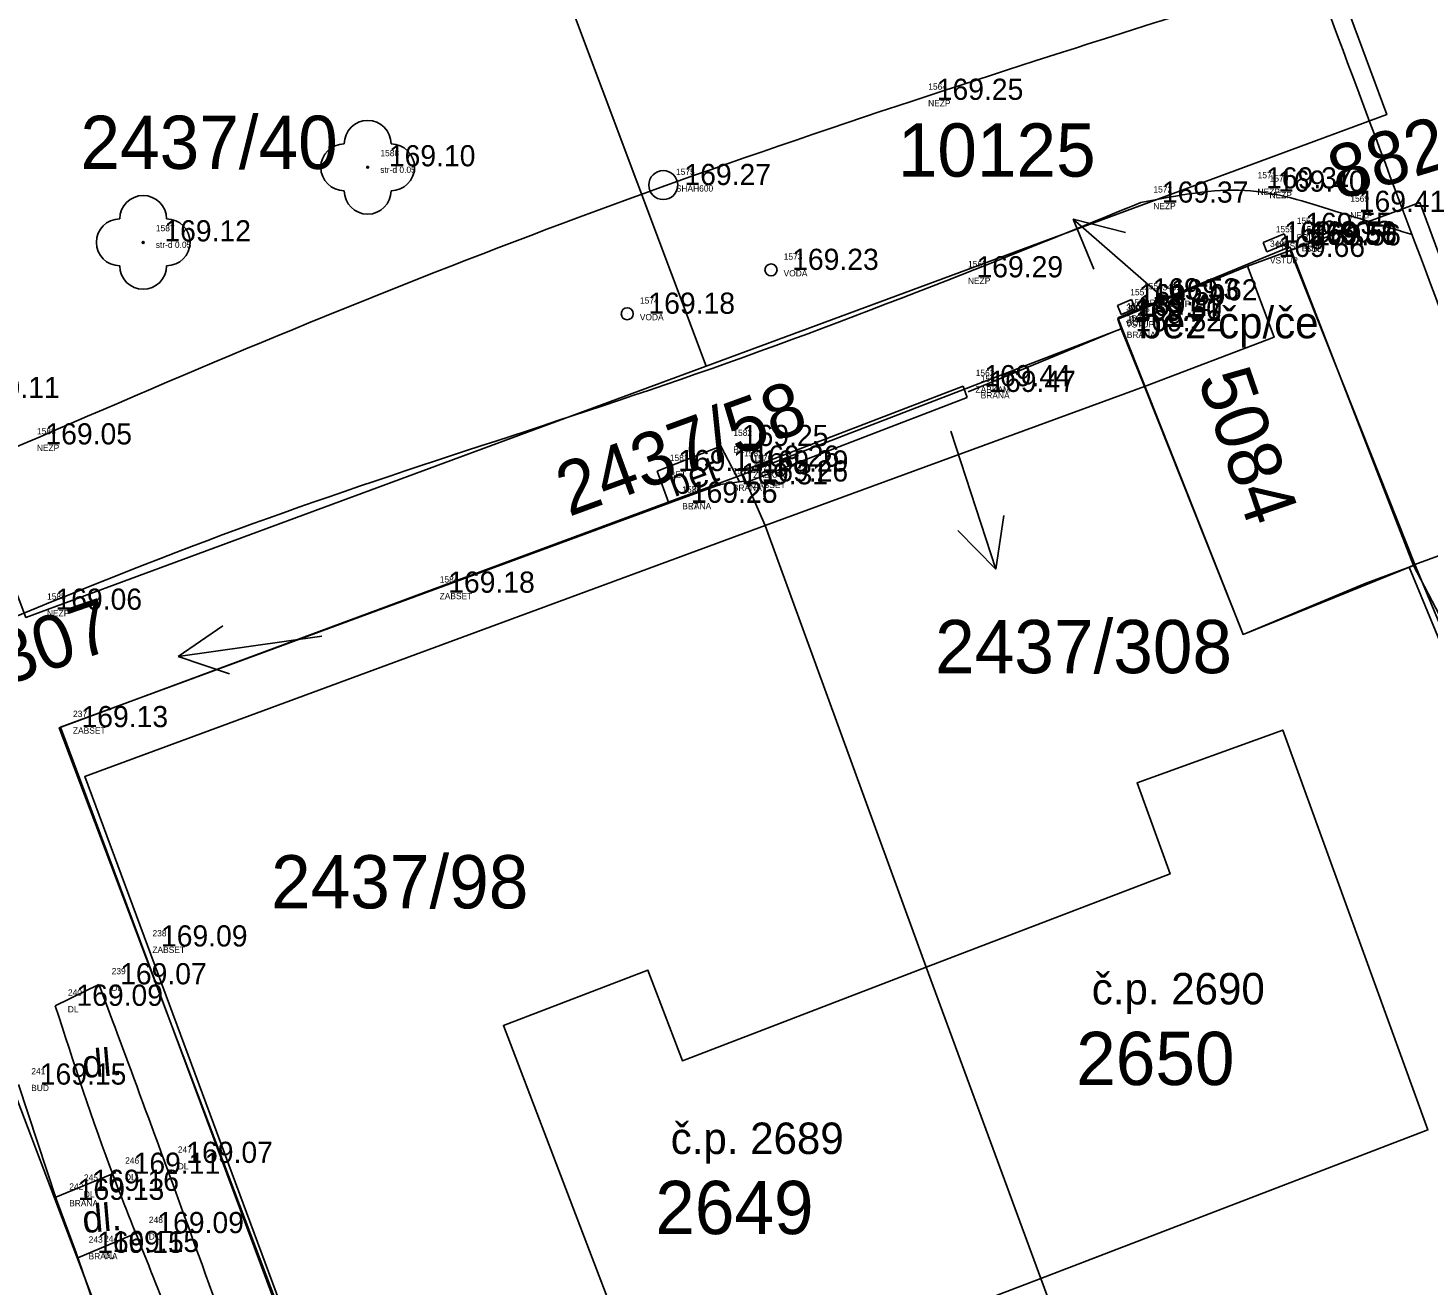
# Model space of a CAD drawing. Extents: x -566117 to -565580, y -1202428 to -1201938.
# Drawn here: x -565993.84 to -565964.91, y -1202154.53 to -1202128.54 of the extents above; entities that cross this region are included whole.
import ezdxf

# ---------------------------------------------------------------- set-up
doc = ezdxf.new("R2010")
doc.units = 0
for name, color, linetype in [('1029', 7, 'Continuous'), ('Bod', 7, 'Continuous'), ('BUDOVY_MĚŘ (Construction)', 7, 'Continuous'), ('BUOVY_NEMĚŘ', 7, 'Continuous'), ('Implicitní', 7, 'Continuous'), ('Kanalizace', 7, 'Continuous'), ('Katastr', 7, 'Continuous'), ('Kod', 7, 'Continuous'), ('Oplocení', 7, 'Continuous'), ('POMOC_POPIS', 7, 'Continuous'), ('Voda', 7, 'Continuous'), ('Výška', 7, 'Continuous'), ('ZELEŇ', 7, 'Continuous'), ('Zpevněné plohy', 7, 'Continuous'), ('Číslo', 7, 'Continuous'), ('Číslo popisné', 7, 'Continuous')]:
    doc.layers.add(name, color=color, linetype=linetype)

# ---------------------------------------------------------------- blocks, each defined once
blk = doc.blocks.new('1029$2')
at = {"layer": 'Katastr'}
for p, q in [((0, 3.001), (-0.501, 2)), ((0, 0), (0, 3.001)), ((0, 3.001), (0.501, 2))]:
    blk.add_line(p, q, dxfattribs=at)
blk = doc.blocks.new('A$C69D74C1E')
at = {"layer": 'Katastr'}
for p, q in [((85.1, -67.09), (79.66, -52.6)), ((97.17, -64.7), (96.29, -65.02)), ((99.75, -71.19), (97.17, -64.7)), ((93.61, -66.12), (96.29, -65.02)), ((93.68, -66.32), (93.61, -66.12)), ((85.86, -69.33), (93.68, -66.32)), ((93.68, -66.32), (94.16, -67.51)), ((94.16, -67.51), (86.32, -70.38)), ((86.32, -70.38), (85.86, -69.33)), ((102.28, -70.26), (99.75, -71.19)), ((86.32, -70.38), (89.65, -79.51)), ((99.63, -71.24), (99.75, -71.19)), ((99.75, -71.19), (107.56, -89.93)), ((92.02, -85.94), (89.65, -79.51)), ((70.71, -81.84), (77.39, -99.44)), ((92.02, -85.94), (93.87, -90.96))]:
    blk.add_line(p, q, dxfattribs=at)
for points in [[(85.1, -67.09), (99.17, -61.89), (85.08, -23.94)], [(65.53, -57.69), (71.04, -72.28), (85.1, -67.09)], [(97.17, -64.7), (99.85, -63.71), (102.28, -70.26)], [(96.29, -65.02), (96.84, -66.49), (94.16, -67.51)], [(94.16, -67.51), (96.2, -72.63), (98.72, -71.58), (99.63, -71.24)], [(79.94, -96.28), (71.73, -74.56), (85.86, -69.33)], [(86.32, -70.38), (72.26, -75.57), (79.94, -96.28)], [(95.08, -94.24), (107.19, -89.51), (99.63, -71.24)], [(89.65, -79.51), (94.69, -77.58), (94.01, -75.7), (97.02, -74.61), (100.02, -82.87), (92.02, -85.94)], [(92.02, -85.94), (84.07, -88.98), (80.91, -80.71), (83.9, -79.57), (84.61, -81.44), (89.65, -79.51)]]:
    blk.add_lwpolyline(points, dxfattribs=at)
at = {"layer": '1029'}
for p, rotation in [((94.95, -66.02), 48.99999999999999), ((90.16, -68.43), -161.99999999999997), ((77.16, -72.67), 97.99999999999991)]:
    blk.add_blockref('1029$2', p, dxfattribs=dict(at, rotation=rotation))
at = {"layer": 'Katastr'}
for s, rotation, p in [('8828/1', 17, (98.172, -63.665)), ('5084', 289, (95.257, -67.351)), ('2437/58', 20, (82.265, -70.205)), ('2437/307', 19, (67.14, -74.896))]:
    blk.add_text(s, height=1.1, rotation=rotation, dxfattribs=at).set_placement(p)
for s, p in [('2437/40', (72.17, -63.013)), ('10125', (89.062, -63.173)), ('2437/308', (89.835, -73.433)), ('2437/98', (76.11, -78.293)), ('2650', (92.75, -81.943)), ('2649', (84.05, -85.023))]:
    blk.add_text(s, height=1.1, dxfattribs=at).set_placement(p)
blk = doc.blocks.new('POINT_DISPLAY')
at = {"layer": 'Implicitní'}
blk.add_line((0, 0), (0, 0), dxfattribs=at)
blk = doc.blocks.new('3$13')
at = {"layer": 'ZELEŇ'}
blk.add_circle((0, 0), 0.02, dxfattribs=at)
for centre, start, end in [((0.000055, 0.484), 0, 179.9999972), ((-0.483945, 0), 90, 269.9999972), ((0.484055, 0), 270, 89.9999972), ((0.000055, -0.484), 180.0000028, 0)]:
    blk.add_arc(centre, 0.484, start, end, dxfattribs=at)
blk.add_blockref('POINT_DISPLAY', (0, 0), dxfattribs=at)

msp = doc.modelspace()

# ---------------------------------------------------------------- linework, layer by layer
at = {"layer": 'BUDOVY_MĚŘ (Construction)'}
for p, q in [((-565971.319, -1202134.532), (-565967.763, -1202133.061)), ((-565967.763, -1202133.061), (-565965.211, -1202139.649))]:
    msp.add_line(p, q, dxfattribs=at)
at = {"layer": 'BUOVY_NEMĚŘ'}
for p in [(-565971.319, -1202134.532), (-565965.211, -1202139.649)]:
    msp.add_line(p, (-565968.73, -1202141.07), dxfattribs=at)
msp.add_lwpolyline([(-565975.28, -1202147.95), (-565970.24, -1202146.02), (-565970.92, -1202144.14), (-565967.91, -1202143.05), (-565964.91, -1202151.31), (-565972.91, -1202154.38), (-565980.86, -1202157.42), (-565984.02, -1202149.15), (-565981.03, -1202148.01), (-565980.32, -1202149.88), (-565975.28, -1202147.95), (-565972.91, -1202154.38)], dxfattribs=at)
at = {"layer": 'Implicitní'}
for p, q in [((-565968.318, -1202132.974), (-565967.883, -1202132.798)), ((-565968.318, -1202132.974), (-565968.24, -1202133.165)), ((-565968.24, -1202133.165), (-565967.806, -1202132.989)), ((-565967.883, -1202132.798), (-565967.806, -1202132.989)), ((-565971.324, -1202134.273), (-565971.039, -1202134.15)), ((-565971.039, -1202134.15), (-565970.962, -1202134.341)), ((-565971.324, -1202134.273), (-565971.247, -1202134.464)), ((-565971.247, -1202134.464), (-565970.962, -1202134.341))]:
    msp.add_line(p, q, dxfattribs=at)
at = {"layer": 'Kanalizace'}
msp.add_circle((-565980.714, -1202131.787), 0.3, dxfattribs=at)
at = {"layer": 'Oplocení'}
for p, q in [((-565974.413, -1202136.062), (-565971.395, -1202134.81)), ((-565979.114, -1202137.707), (-565974.519, -1202135.944)), ((-565974.43, -1202136.177), (-565979.025, -1202137.94)), ((-565974.519, -1202135.944), (-565974.43, -1202136.177)), ((-565979.025, -1202137.94), (-565979.114, -1202137.707)), ((-565980.581, -1202138.353), (-565979.537, -1202137.971)), ((-565980.582, -1202138.351), (-565993.176, -1202142.988)), ((-565965.211, -1202139.649), (-565964.67, -1202140.677)), ((-565993.176, -1202142.988), (-565984.231, -1202166.975)), ((-565993.254, -1202152.755), (-565994.039, -1202150.374)), ((-565993.254, -1202152.755), (-565992.852, -1202153.85)), ((-565991.62, -1202157.383), (-565992.852, -1202153.85))]:
    msp.add_line(p, q, dxfattribs=at)
msp.add_lwpolyline([(-565979.039, -1202137.902), (-565979.537, -1202137.971)], dxfattribs=at)
at = {"layer": 'Voda'}
for centre in [(-565978.487, -1202133.54), (-565981.459, -1202134.446)]:
    msp.add_circle(centre, 0.125, dxfattribs=at)
at = {"layer": 'Zpevněné plohy'}
for p, q in [((-565979.528, -1202137.179), (-565980.842, -1202137.697)), ((-565979.142, -1202137.916), (-565979.528, -1202137.179)), ((-565980.842, -1202137.697), (-565980.599, -1202138.357)), ((-565993.281, -1202148.746), (-565992.377, -1202148.302)), ((-565992.029, -1202152.188), (-565993.271, -1202152.702)), ((-565991.577, -1202153.43), (-565992.817, -1202153.952))]:
    msp.add_line(p, q, dxfattribs=at)
for points in [[(-565931.456, -1202215.841), (-565932.102, -1202214.025), (-565934.687, -1202206.759), (-565938.496, -1202196.368), (-565942.184, -1202186.756), (-565943.818, -1202182.04), (-565944.667, -1202179.662), (-565946.232, -1202175.789), (-565949.343, -1202167.276), (-565953.039, -1202157.544), (-565957.336, -1202145.668), (-565960.167, -1202137.453), (-565963.183, -1202129.472), (-565965.293, -1202123.751), (-565968.667, -1202114.692), (-565972.091, -1202104.968), (-565975.315, -1202096.148), (-565977.509, -1202090.376), (-565978.613, -1202086.662), (-565979.375, -1202084.603), (-565979.52, -1202084.212)], [(-565982.836, -1202084.487), (-565982.599, -1202085.15), (-565981.646, -1202087.82), (-565979.91, -1202092.225), (-565977.813, -1202098.037), (-565975.374, -1202104.459), (-565973.223, -1202110.721), (-565971.127, -1202116.458), (-565969.513, -1202121.323), (-565967.208, -1202127.563), (-565963.82, -1202136.613), (-565960.086, -1202146.241), (-565956.365, -1202157.797), (-565952.392, -1202167.663), (-565948.839, -1202176.597), (-565946.944, -1202182.297), (-565944.722, -1202187.939), (-565941.241, -1202197.493), (-565937.645, -1202206.782), (-565935.359, -1202214.074), (-565934.571, -1202215.97), (-565934.233, -1202216.785)], [(-566021.285, -1202148.373), (-566019.023, -1202147.793), (-566014.418, -1202146.612), (-566008.323, -1202142.269), (-566000.952, -1202140.271), (-565990.236, -1202135.453), (-565980.027, -1202131.426), (-565971.991, -1202128.888), (-565970.232, -1202128.332)], [(-565965.238, -1202132.808), (-565965.749, -1202132.656), (-565966.809, -1202132.341), (-565968.66, -1202131.727), (-565970.04, -1202131.994), (-565970.847, -1202132.15)], [(-565970.847, -1202132.15), (-565972.12, -1202132.672), (-565979.637, -1202135.754), (-565989.362, -1202138.602), (-565999.98, -1202143.234), (-566004.496, -1202144.957), (-566007.165, -1202145.975)], [(-565992.377, -1202148.302), (-565991.919, -1202149.531), (-565990.543, -1202153.224), (-565988.012, -1202160.374), (-565985.078, -1202168.077), (-565982.273, -1202175.969), (-565979.938, -1202182.457), (-565977.226, -1202189.321), (-565974.442, -1202198.072), (-565971.252, -1202205.779), (-565968.968, -1202212.816), (-565966.708, -1202218.292), (-565965.208, -1202222.644), (-565964.201, -1202225.565)], [(-565965.071, -1202225.976), (-565966.069, -1202223.035), (-565967.288, -1202219.444), (-565969.091, -1202215.132), (-565969.894, -1202212.422), (-565970.918, -1202209.494), (-565972.912, -1202204.002), (-565975.347, -1202197.455), (-565978.07, -1202190.222), (-565979.483, -1202185.822), (-565981.363, -1202181.267), (-565983.253, -1202176.482), (-565985.181, -1202171.062), (-565987.058, -1202165.724), (-565988.956, -1202160.931), (-565990.581, -1202155.876), (-565992.139, -1202152.281), (-565992.905, -1202149.91), (-565993.281, -1202148.746)]]:
    msp.add_open_spline(points, degree=3, dxfattribs=at)

# ---------------------------------------------------------------- block references
at = {"layer": 'Bod'}
for p in [(-565975.5, -1202130.026), (-565986.824, -1202131.4), (-565980.714, -1202131.787), (-565968.692, -1202131.857), (-565970.847, -1202132.15), (-565968.445, -1202131.924), (-565966.776, -1202132.342), (-565991.464, -1202132.951), (-565968.318, -1202132.974), (-565967.883, -1202132.798), (-565967.778, -1202133.022), (-565967.772, -1202132.975), (-565967.697, -1202133.034), (-565968.436, -1202133.272), (-565978.487, -1202133.54), (-565974.677, -1202133.694), (-565971.039, -1202134.15), (-565970.659, -1202134.171), (-565981.459, -1202134.446), (-565971.337, -1202134.489), (-565971.324, -1202134.273), (-565971.409, -1202134.595), (-565971.395, -1202134.563), (-565971.395, -1202134.81), (-565974.519, -1202135.944), (-565974.413, -1202136.062), (-565979.528, -1202137.179), (-565979.305, -1202137.605), (-565980.842, -1202137.697), (-565979.12, -1202137.913), (-565979.114, -1202137.707), (-565979.537, -1202137.971), (-565980.582, -1202138.351), (-565980.581, -1202138.353), (-565965.105, -1202139.608), (-565965.181, -1202139.728), (-565985.597, -1202140.21), (-565993.714, -1202140.562), (-565993.176, -1202142.988), (-565991.534, -1202147.52), (-565992.377, -1202148.302), (-565993.281, -1202148.746), (-565991.01, -1202151.992), (-565992.099, -1202152.217), (-565992.951, -1202152.57), (-565993.254, -1202152.755), (-565991.608, -1202153.443), (-565992.852, -1202153.85), (-565992.535, -1202153.833)]:
    msp.add_blockref('POINT_DISPLAY', p, dxfattribs=at)
at = {"layer": 'Implicitní'}
msp.add_blockref('A$C69D74C1E', (-566064.93, -1202068.44), dxfattribs=at)
at = {"layer": 'ZELEŇ'}
for p in [(-565986.824, -1202131.42), (-565991.464, -1202132.971)]:
    msp.add_blockref('3$13', p, dxfattribs=at)

# ---------------------------------------------------------------- texts
at = {"layer": 'Kod'}
for s, p in [('NEZP', (-565975.24, -1202130.16)), ('str-d 0.05', (-565986.564, -1202131.535)), ('SHAH600', (-565980.455, -1202131.921)), ('NEZP', (-565968.433, -1202131.991)), ('NEZP', (-565970.587, -1202132.285)), ('NEZP', (-565968.185, -1202132.058)), ('NEZP', (-565966.517, -1202132.476)), ('str-d 0.05', (-565991.204, -1202133.085)), ('PRIS', (-565968.058, -1202133.109)), ('PRIS', (-565967.624, -1202132.932)), ('BUD', (-565967.519, -1202133.156)), ('PRIS', (-565967.513, -1202133.11)), ('BUD', (-565967.437, -1202133.168)), ('VSTUP', (-565968.177, -1202133.407)), ('VODA', (-565978.228, -1202133.674)), ('NEZP', (-565974.418, -1202133.829)), ('PRIS', (-565970.78, -1202134.284)), ('VSTUP', (-565970.4, -1202134.305)), ('VODA', (-565981.199, -1202134.58)), ('PRIS', (-565971.065, -1202134.408)), ('VSTUP', (-565971.149, -1202134.729)), ('BUD', (-565971.135, -1202134.697)), ('BUD', (-565971.078, -1202134.623)), ('BRANA', (-565971.135, -1202134.945)), ('ZABKAM', (-565974.26, -1202136.078)), ('BRANA', (-565974.154, -1202136.196)), ('NEZP', (-565993.662, -1202137.281)), ('BET', (-565979.268, -1202137.314)), ('BET', (-565979.045, -1202137.739)), ('BET', (-565980.582, -1202137.832)), ('ZABSET', (-565978.861, -1202138.048)), ('ZABKAM', (-565978.855, -1202137.841)), ('BRANA', (-565979.277, -1202138.106)), ('BRANA', (-565980.323, -1202138.485)), ('BET', (-565980.321, -1202138.487)), ('ZABSET', (-565985.337, -1202140.344)), ('NEZP', (-565993.454, -1202140.696)), ('ZABSET', (-565992.916, -1202143.122)), ('ZABSET', (-565991.274, -1202147.654)), ('DL', (-565992.118, -1202148.437)), ('DL', (-565993.022, -1202148.881)), ('BUD', (-565993.779, -1202150.508)), ('DL', (-565990.75, -1202152.126)), ('DL', (-565991.839, -1202152.351)), ('DL', (-565992.691, -1202152.704)), ('BRANA', (-565992.994, -1202152.889)), ('DL', (-565991.349, -1202153.577)), ('BRANA', (-565992.593, -1202153.984)), ('DL', (-565992.275, -1202153.967))]:
    msp.add_text(s, height=0.13, dxfattribs=at).set_placement(p)
at = {"layer": 'POMOC_POPIS'}
for s, height, rotation, p in [('bet', 0.55, 20.4633, (-565980.485, -1202138.237)), ('dl.', 0.57, 4.9059, (-565992.697, -1202150.239)), ('dl.', 0.57, 4.9059, (-565992.697, -1202153.444))]:
    msp.add_text(s, height=height, rotation=rotation, dxfattribs=at).set_placement(p)
at = {"layer": 'Výška'}
for s, p in [('169.25', (-565975.062, -1202130.026)), ('169.10', (-565986.386, -1202131.4)), ('169.27', (-565980.277, -1202131.787)), ('169.37', (-565968.255, -1202131.857)), ('169.40', (-565968.007, -1202131.924)), ('169.37', (-565970.409, -1202132.15)), ('169.41', (-565966.339, -1202132.342)), ('169.55', (-565967.446, -1202132.798)), ('169.12', (-565991.026, -1202132.951)), ('169.60', (-565967.88, -1202132.974)), ('169.56', (-565967.341, -1202133.022)), ('169.59', (-565967.335, -1202132.975)), ('169.56', (-565967.259, -1202133.034)), ('169.66', (-565967.999, -1202133.272)), ('169.23', (-565978.05, -1202133.54)), ('169.29', (-565974.24, -1202133.694)), ('169.50', (-565970.887, -1202134.273)), ('169.53', (-565970.602, -1202134.15)), ('169.62', (-565970.222, -1202134.171)), ('169.18', (-565981.021, -1202134.446)), ('169.51', (-565970.971, -1202134.595)), ('169.50', (-565970.957, -1202134.563)), ('169.47', (-565970.9, -1202134.489)), ('169.52', (-565970.957, -1202134.81)), ('169.44', (-565974.082, -1202135.944)), ('169.47', (-565973.976, -1202136.062)), ('169.11', (-565994.978, -1202136.189)), ('169.05', (-565993.484, -1202137.146)), ('169.25', (-565979.09, -1202137.179)), ('169.19', (-565980.404, -1202137.697)), ('169.26', (-565978.867, -1202137.605)), ('169.29', (-565978.677, -1202137.707)), ('169.31', (-565979.099, -1202137.971)), ('169.26', (-565978.683, -1202137.913)), ('169.26', (-565980.145, -1202138.351)), ('169.25', (-565980.143, -1202138.353)), ('169.18', (-565985.159, -1202140.21)), ('169.06', (-565993.276, -1202140.562)), ('169.13', (-565992.738, -1202142.988)), ('169.09', (-565991.096, -1202147.52)), ('169.07', (-565991.94, -1202148.302)), ('169.09', (-565992.844, -1202148.746)), ('169.15', (-565993.601, -1202150.374)), ('169.07', (-565990.572, -1202151.992)), ('169.11', (-565991.661, -1202152.217)), ('169.16', (-565992.513, -1202152.57)), ('169.13', (-565992.816, -1202152.755)), ('169.09', (-565991.171, -1202153.443)), ('169.15', (-565992.415, -1202153.85)), ('169.15', (-565992.097, -1202153.833))]:
    msp.add_text(s, height=0.4375, dxfattribs=at).set_placement(p)
at = {"layer": 'Číslo'}
for s, p in [('1564', (-565975.237, -1202129.816)), ('1588', (-565986.561, -1202131.191)), ('1575', (-565980.452, -1202131.577)), ('1571', (-565968.43, -1202131.647)), ('1570', (-565968.182, -1202131.714)), ('1572', (-565970.584, -1202131.941)), ('1569', (-565966.514, -1202132.132)), ('1553', (-565967.621, -1202132.588)), ('1587', (-565991.201, -1202132.741)), ('1555', (-565968.055, -1202132.765)), ('1551', (-565967.516, -1202132.812)), ('1554', (-565967.51, -1202132.766)), ('1552', (-565967.434, -1202132.824)), ('3498', (-565968.174, -1202133.063)), ('1573', (-565978.225, -1202133.33)), ('1563', (-565974.415, -1202133.485)), ('1556', (-565970.777, -1202133.94)), ('3499', (-565970.397, -1202133.962)), ('1574', (-565981.196, -1202134.236)), ('1558', (-565971.075, -1202134.279)), ('1557', (-565971.062, -1202134.064)), ('3500', (-565971.146, -1202134.385)), ('1559', (-565971.132, -1202134.353)), ('1560', (-565971.132, -1202134.601)), ('1562', (-565974.257, -1202135.734)), ('1561', (-565974.151, -1202135.852)), ('1586', (-565993.659, -1202136.937)), ('1582', (-565979.266, -1202136.97)), ('1581', (-565980.579, -1202137.488)), ('1583', (-565979.042, -1202137.395)), ('1576', (-565978.852, -1202137.497)), ('1578', (-565979.274, -1202137.762)), ('1577', (-565978.858, -1202137.704)), ('1579', (-565980.32, -1202138.141)), ('1580', (-565980.318, -1202138.143)), ('1584', (-565985.334, -1202140)), ('1585', (-565993.451, -1202140.353)), ('237', (-565992.913, -1202142.778)), ('238', (-565991.271, -1202147.311)), ('239', (-565992.115, -1202148.093)), ('240', (-565993.019, -1202148.537)), ('241', (-565993.776, -1202150.164)), ('247', (-565990.747, -1202151.782)), ('246', (-565991.836, -1202152.007)), ('242', (-565992.991, -1202152.545)), ('245', (-565992.688, -1202152.36)), ('248', (-565991.346, -1202153.233)), ('243', (-565992.59, -1202153.64)), ('244', (-565992.272, -1202153.624))]:
    msp.add_text(s, height=0.13, dxfattribs=at).set_placement(p)
at = {"layer": 'Číslo popisné'}
for s, p in [('bez čp/če', (-565970.891, -1202134.953)), ('č.p. 2690', (-565971.858, -1202148.717)), ('č.p. 2689', (-565980.561, -1202151.808))]:
    msp.add_text(s, height=0.65, dxfattribs=at).set_placement(p)

doc.saveas('drawing.dxf')
